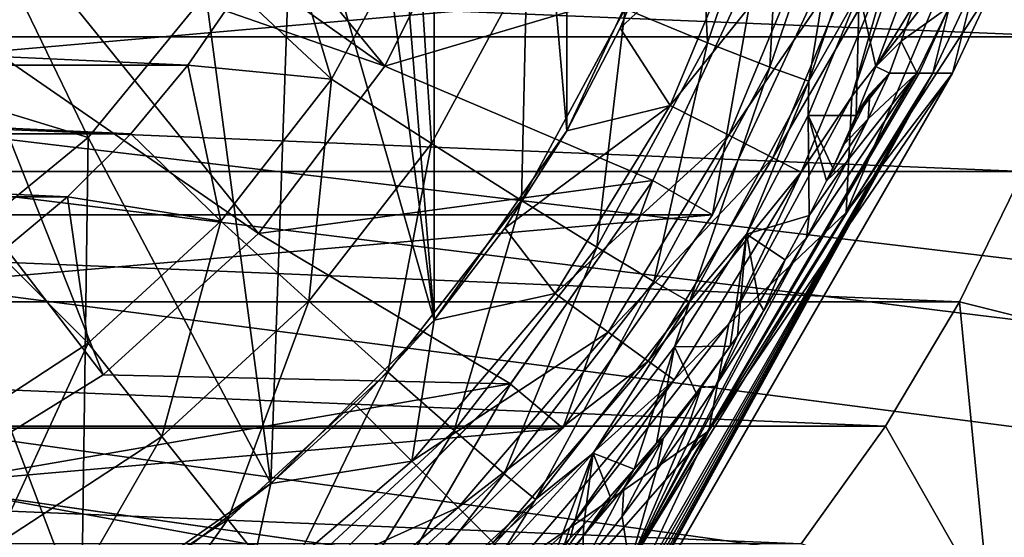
# Model space of a CAD drawing. Header units: metres. Extents: x -109 to 109, y -63 to 140.
# Tile 270 of 480: x 3.17 to 8.37, y 24.35 to 27.09. Entities that reach past the tile are written whole.
import ezdxf

# ---------------------------------------------------------------- set-up
doc = ezdxf.new("R2010")
doc.units = ezdxf.units.M
doc.layers.add('solid_502308_SW0001', color=7, linetype='CONTINUOUS')

msp = doc.modelspace()

# ---------------------------------------------------------------- linework, layer by layer
at = {"layer": 'solid_502308_SW0001'}
for points in [[(69.468643, 21.833605, 17.799309), (76.5, 35.943851, 18.161783), (-76.5, 35.943851, 18.161783)], [(67.435486, 21.949877, 17.802296), (69.468643, 21.833605, 17.799309), (-76.5, 35.943851, 18.161783)], [(40.900002, 21.949877, 17.802296), (67.435486, 21.949877, 17.802296), (-76.5, 35.943851, 18.161783)], [(38.606739, 21.79129, 17.798223), (40.900002, 21.949877, 17.802296), (-76.5, 35.943851, 18.161783)], [(36.353371, 21.317671, 17.786057), (38.606739, 21.79129, 17.798223), (-76.5, 35.943851, 18.161783)], [(34.18816, 20.53858, 17.766043), (36.353371, 21.317671, 17.786057), (-76.5, 35.943851, 18.161783)], [(31.215277, 20.53858, 17.766043), (34.18816, 20.53858, 17.766043), (-76.5, 35.943851, 18.161783)], [(28.242392, 20.53858, 17.766043), (31.215277, 20.53858, 17.766043), (-76.5, 35.943851, 18.161783)], [(25.269508, 20.53858, 17.766043), (28.242392, 20.53858, 17.766043), (-76.5, 35.943851, 18.161783)], [(22.296625, 20.53858, 17.766043), (25.269508, 20.53858, 17.766043), (-76.5, 35.943851, 18.161783)], [(19.323742, 20.53858, 17.766043), (22.296625, 20.53858, 17.766043), (-76.5, 35.943851, 18.161783)], [(16.350859, 20.53858, 17.766043), (19.323742, 20.53858, 17.766043), (-76.5, 35.943851, 18.161783)], [(13.377975, 20.53858, 17.766043), (16.350859, 20.53858, 17.766043), (-76.5, 35.943851, 18.161783)], [(10.405092, 20.53858, 17.766043), (13.377975, 20.53858, 17.766043), (-76.5, 35.943851, 18.161783)], [(7.432209, 20.53858, 17.766043), (10.405092, 20.53858, 17.766043), (-76.5, 35.943851, 18.161783)], [(4.459325, 20.53858, 17.766043), (7.432209, 20.53858, 17.766043), (-76.5, 35.943851, 18.161783)], [(1.486442, 20.53858, 17.766043), (4.459325, 20.53858, 17.766043), (-76.5, 35.943851, 18.161783)], [(5, 30, -10.238144), (5.362325, 25.500526, -10.238144), (5.362325, 34.499474, -10.238144)], [(5.362325, 34.499474, -10.238144), (5.362325, 25.500526, -10.238144), (6.062111, 26.49991, -10.238144)], [(5.362325, 34.499474, -10.238144), (6.062111, 26.49991, -10.238144), (6.062111, 33.500088, -10.238144)], [(6.062111, 33.500088, -10.238144), (6.062111, 26.49991, -10.238144), (6.577823, 27.605793, -10.238144)], [(4.903923, 29.024542, -10.238144), (5.362325, 25.500526, -10.238144), (5, 30, -10.238144)], [(4.903923, 29.024542, -10.238144), (4.619348, 28.086493, -10.238144), (5.362325, 25.500526, -10.238144)], [(3.747257, 28.49044, -17.606489), (5.101369, 26.841547, -18.738144), (3.464102, 28, -17.583462)], [(3.747257, 28.49044, -17.606489), (5.594789, 27.832478, -18.738144), (5.101369, 26.841547, -18.738144)], [(6.804549, 26.964445, 13.410866), (6.36984, 27.142818, 13.8864), (6.742586, 28.229116, 13.914306)], [(7.202722, 28.124846, 13.440675), (6.804549, 26.964445, 13.410866), (6.742586, 28.229116, 13.914306)], [(7.132974, 26.835039, 12.843139), (6.804549, 26.964445, 13.410866), (7.202722, 28.124846, 13.440675)], [(7.550357, 28.051422, 12.874386), (7.132974, 26.835039, 12.843139), (7.202722, 28.124846, 13.440675)], [(4.619348, 28.086493, -10.238144), (4.157349, 27.222189, -10.238144), (4.499563, 24.637733, -10.238144)], [(4.619348, 28.086493, -10.238144), (4.499563, 24.637733, -10.238144), (5.362325, 25.500526, -10.238144)], [(7.550357, 28.051422, 12.874386), (7.338806, 26.761026, 12.211412), (7.132974, 26.835039, 12.843139)], [(7.550357, 28.051422, 12.874386), (7.768229, 28.012495, 12.243561), (7.338806, 26.761026, 12.211412)], [(7.338806, 26.761026, 12.211412), (7.768229, 28.012495, 12.243561), (7.604609, 27.232365, 11.666926)], [(3.464102, 28, -17.583462), (2.309401, 26, -10.619342), (2.721175, 26.713213, -10.97111)], [(3.464102, 28, -17.583462), (3.180946, 27.50956, -17.606489), (2.309401, 26, -10.619342)], [(3.464102, 28, -17.583462), (2.721175, 26.713213, -10.97111), (3.098555, 27.366856, -11.171886)], [(3.464102, 28, -17.583462), (5.101369, 26.841547, -18.738144), (3.180946, 27.50956, -17.606489)], [(8.009548, 27.971706, -6.804698), (7.566463, 26.681042, -6.804698), (8.066903, 27.321394)], [(7.791773, 27.4683, -7.350831), (7.566463, 26.681042, -6.804698), (8.009548, 27.971706, -6.804698)], [(5.101369, 26.841547, -18.738144), (5.594789, 27.832478, -18.738144), (7.071137, 27.426212, -18.738144)], [(8.748788, 26.996489, -35.238144), (-8.748788, 26.996489, -35.238144), (-8.966891, 27.729097, -35.238144)], [(8.966891, 27.729097, -35.238144), (8.748788, 26.996489, -35.238144), (-8.966891, 27.729097, -35.238144)], [(6.344301, 27.041986, -9.146836), (6.608383, 26.63286, -8.789615), (7.053759, 27.708096, -8.789615)], [(6.577785, 27.605686, -9.146836), (6.344301, 27.041986, -9.146836), (7.053759, 27.708096, -8.789615)], [(7.382749, 27.6012, -8.360602), (7.053759, 27.708096, -8.789615), (6.608383, 26.63286, -8.789615)], [(4.819778, 26.772858, 14.450707), (4.328038, 27.234211, 14.536922), (4.557577, 27.645615, 14.547491)], [(5.272124, 27.609037, 14.472187), (4.819778, 26.772858, 14.450707), (4.557577, 27.645615, 14.547491)], [(5.348492, 26.433435, 14.222293), (4.819778, 26.772858, 14.450707), (5.272124, 27.609037, 14.472187)], [(5.850434, 27.361298, 14.246129), (5.348492, 26.433435, 14.222293), (5.272124, 27.609037, 14.472187)], [(6.577823, 27.605793, -10.238144), (6.062111, 26.49991, -10.238144), (6.577785, 27.605686, -9.146836)], [(6.062111, 26.49991, -10.238144), (6.344301, 27.041986, -9.146836), (6.577785, 27.605686, -9.146836)], [(6.9166, 26.475817, -8.360602), (7.382749, 27.6012, -8.360602), (6.608383, 26.63286, -8.789615)], [(7.631552, 27.520359, -7.875552), (7.382749, 27.6012, -8.360602), (6.9166, 26.475817, -8.360602)], [(3.180946, 27.50956, -17.606489), (2.897104, 27.017931, -17.674431), (2.309401, 26, -10.619342)], [(3.180946, 27.50956, -17.606489), (4.434119, 25.957899, -18.738144), (2.897104, 27.017931, -17.674431)], [(3.180946, 27.50956, -17.606489), (5.101369, 26.841547, -18.738144), (4.434119, 25.957899, -18.738144)], [(7.149693, 26.35705, -7.875552), (7.631552, 27.520359, -7.875552), (6.9166, 26.475817, -8.360602)], [(7.791773, 27.4683, -7.350831), (7.631552, 27.520359, -7.875552), (7.149693, 26.35705, -7.875552)], [(7.299798, 26.280567, -7.350831), (7.791773, 27.4683, -7.350831), (7.149693, 26.35705, -7.875552)], [(7.299798, 26.280567, -7.350831), (7.566463, 26.681042, -6.804698), (7.791773, 27.4683, -7.350831)], [(5.101369, 26.841547, -18.738144), (7.071137, 27.426212, -18.738144), (6.516901, 26.237637, -18.738144)], [(7.071184, 27.426291, -34.73814), (6.516889, 26.237583, -34.73814), (7.071137, 27.426212, -18.738144)], [(6.830436, 26.056356, -35.100304), (6.516889, 26.237583, -34.73814), (7.071184, 27.426291, -34.73814)], [(6.516889, 26.237583, -34.73814), (6.516901, 26.237637, -18.738144), (7.071137, 27.426212, -18.738144)], [(7.411469, 27.30234, -35.100304), (6.830436, 26.056356, -35.100304), (7.071184, 27.426291, -34.73814)], [(3.098555, 27.366856, -11.171886), (2.721175, 26.713213, -10.97111), (3.535643, 26.464594, -10.238144)], [(3.098555, 27.366856, -11.171886), (3.535643, 26.464594, -10.238144), (4.157349, 27.222189, -10.238144)], [(5.823352, 26.13261, 13.86045), (5.348492, 26.433435, 14.222293), (5.850434, 27.361298, 14.246129)], [(6.36984, 27.142818, 13.8864), (5.823352, 26.13261, 13.86045), (5.850434, 27.361298, 14.246129)], [(7.411469, 27.30234, -35.100304), (-7.411469, 27.30234, -35.100304), (-6.830436, 26.056356, -35.100304)], [(7.411469, 27.30234, -35.100304), (-6.830436, 26.056356, -35.100304), (6.830436, 26.056356, -35.100304)], [(8.319157, 27.277893), (8.066903, 27.321394), (7.53579, 26.06786)], [(7.566463, 26.681042, -6.804698), (7.53579, 26.06786), (8.066903, 27.321394)], [(-4.328038, 27.234211, 14.536922), (4.328038, 27.234211, 14.536922), (4.061522, 26.845785, 14.526944)], [(-4.328038, 27.234211, 14.536922), (4.061522, 26.845785, 14.526944), (-4.061522, 26.845785, 14.526944)], [(4.819778, 26.772858, 14.450707), (4.061522, 26.845785, 14.526944), (4.328038, 27.234211, 14.536922)], [(7.588861, 26.580975, 5.054479), (7.335095, 26.580612, 11.656384), (7.604609, 27.232365, 11.666926)], [(7.338806, 26.761026, 12.211412), (7.604609, 27.232365, 11.666926), (7.335095, 26.580612, 11.656384)], [(8.098228, 26.80411), (8.319157, 27.277893), (7.53579, 26.06786)], [(7.693316, 26.839748, 5.237338), (7.588861, 26.580975, 5.054479), (7.604609, 27.232365, 11.666926)], [(7.802248, 27.130669, 5.351239), (7.693316, 26.839748, 5.237338), (7.604609, 27.232365, 11.666926)], [(8.214845, 27.277859, 2.986869), (8.098228, 26.80411), (7.994193, 26.80411, 2.979163)], [(8.214845, 27.277859, 2.986869), (7.994193, 26.80411, 2.979163), (8.081095, 27.155922, 3.918607)], [(8.214845, 27.277859, 2.986869), (8.319157, 27.277893), (8.098228, 26.80411)], [(4.157349, 27.222189, -10.238144), (3.535643, 26.464594, -10.238144), (4.499563, 24.637733, -10.238144)], [(6.220779, 25.885323, 13.383144), (5.823352, 26.13261, 13.86045), (6.36984, 27.142818, 13.8864)], [(6.804549, 26.964445, 13.410866), (6.220779, 25.885323, 13.383144), (6.36984, 27.142818, 13.8864)], [(7.896038, 27.168262, 4.827129), (7.693316, 26.839748, 5.237338), (7.802248, 27.130669, 5.351239)], [(7.826159, 26.972664, 4.746412), (7.693316, 26.839748, 5.237338), (7.896038, 27.168262, 4.827129)], [(8.081095, 27.155922, 3.918607), (7.826159, 26.972664, 4.746412), (7.896038, 27.168262, 4.827129)], [(8.081095, 27.155922, 3.918607), (7.909639, 26.80411, 3.892752), (7.826159, 26.972664, 4.746412)], [(8.081095, 27.155922, 3.918607), (7.922191, 26.80411, 3.806317), (7.909639, 26.80411, 3.892752)], [(8.081095, 27.155922, 3.918607), (7.994193, 26.80411, 2.979163), (7.922191, 26.80411, 3.806317)], [(6.344301, 27.041986, -9.146836), (6.062026, 26.499737, -9.146836), (6.608383, 26.63286, -8.789615)], [(6.062111, 26.49991, -10.238144), (6.062026, 26.499737, -9.146836), (6.344301, 27.041986, -9.146836)], [(8.470903, 26.28437, -35.238144), (-8.470903, 26.28437, -35.238144), (-8.748788, 26.996489, -35.238144)], [(8.748788, 26.996489, -35.238144), (8.470903, 26.28437, -35.238144), (-8.748788, 26.996489, -35.238144)], [(2.897104, 27.017931, -17.674431), (3.615648, 25.211786, -18.738144), (2.609124, 26.519136, -17.785604)], [(2.897104, 27.017931, -17.674431), (4.434119, 25.957899, -18.738144), (3.615648, 25.211786, -18.738144)], [(7.826159, 26.972664, 4.746412), (7.764836, 26.80411, 4.621552), (7.693316, 26.839748, 5.237338)], [(7.826159, 26.972664, 4.746412), (7.909639, 26.80411, 3.892752), (7.764836, 26.80411, 4.621552)], [(6.521038, 25.70385, 12.81408), (6.220779, 25.885323, 13.383144), (6.804549, 26.964445, 13.410866)], [(7.132974, 26.835039, 12.843139), (6.521038, 25.70385, 12.81408), (6.804549, 26.964445, 13.410866)], [(-4.061522, 26.845785, 14.526944), (4.061522, 26.845785, 14.526944), (3.76022, 26.483658, 14.517642)], [(-4.061522, 26.845785, 14.526944), (3.76022, 26.483658, 14.517642), (-3.76022, 26.483658, 14.517642)], [(4.235967, 26.022446, 14.43143), (3.76022, 26.483658, 14.517642), (4.061522, 26.845785, 14.526944)], [(4.819778, 26.772858, 14.450707), (4.235967, 26.022446, 14.43143), (4.061522, 26.845785, 14.526944)], [(4.434119, 25.957899, -18.738144), (5.101369, 26.841547, -18.738144), (6.516901, 26.237637, -18.738144)], [(7.132974, 26.835039, 12.843139), (6.709217, 25.597204, 12.181515), (6.521038, 25.70385, 12.81408)], [(7.132974, 26.835039, 12.843139), (7.338806, 26.761026, 12.211412), (6.709217, 25.597204, 12.181515)], [(7.764836, 26.80411, 4.621552), (7.588861, 26.580975, 5.054479), (7.693316, 26.839748, 5.237338)], [(4.700659, 25.600735, 14.200902), (4.235967, 26.022446, 14.43143), (4.819778, 26.772858, 14.450707)], [(5.348492, 26.433435, 14.222293), (4.700659, 25.600735, 14.200902), (4.819778, 26.772858, 14.450707)], [(8.098228, 26.80411), (6.811638, 24.915586), (5.912698, 23.018661)], [(7.994193, 26.80411, 2.979163), (8.098228, 26.80411), (5.912698, 23.018661)], [(7.994193, 26.80411, 2.979163), (5.912698, 23.018661), (6.164599, 23.493599, 0.638718)], [(7.994193, 26.80411, 2.979163), (6.164599, 23.493599, 0.638718), (6.334913, 23.825239, 1.244608)], [(7.994193, 26.80411, 2.979163), (6.334913, 23.825239, 1.244608), (6.44053, 24.043119, 1.822365)], [(6.392484, 24.206068, 3.877347), (7.994193, 26.80411, 2.979163), (6.49604, 24.20607, 2.926847)], [(7.922191, 26.80411, 3.806317), (7.994193, 26.80411, 2.979163), (6.392484, 24.206068, 3.877347)], [(7.909639, 26.80411, 3.892752), (7.922191, 26.80411, 3.806317), (6.392484, 24.206068, 3.877347)], [(7.326534, 25.934519, 4.291103), (7.909639, 26.80411, 3.892752), (6.392484, 24.206068, 3.877347)], [(7.994193, 26.80411, 2.979163), (6.44053, 24.043119, 1.822365), (6.492138, 24.166235, 2.380003)], [(7.994193, 26.80411, 2.979163), (6.492138, 24.166235, 2.380003), (6.49604, 24.20607, 2.926847)], [(8.098228, 26.80411), (7.53579, 26.06786), (6.811638, 24.915586)], [(7.326534, 25.934519, 4.291103), (7.542243, 26.339882, 4.398862), (7.909639, 26.80411, 3.892752)], [(7.542243, 26.339882, 4.398862), (7.652364, 26.562996, 4.494447), (7.909639, 26.80411, 3.892752)], [(7.610922, 26.619955, 4.98017), (7.588861, 26.580975, 5.054479), (7.764836, 26.80411, 4.621552)], [(7.610922, 26.619955, 4.98017), (7.764836, 26.80411, 4.621552), (7.660871, 26.692808, 4.844338)], [(7.652364, 26.562996, 4.494447), (7.764836, 26.80411, 4.621552), (7.909639, 26.80411, 3.892752)], [(7.660871, 26.692808, 4.844338), (7.764836, 26.80411, 4.621552), (7.652364, 26.562996, 4.494447)], [(2.721175, 26.713213, -10.97111), (2.777862, 25.842659, -10.238144), (3.535643, 26.464594, -10.238144)], [(6.709217, 25.597204, 12.181515), (7.338806, 26.761026, 12.211412), (7.009727, 25.954597, 11.646261)], [(7.338806, 26.761026, 12.211412), (7.335095, 26.580612, 11.656384), (7.009727, 25.954597, 11.646261)], [(7.566463, 26.681042, -6.804698), (6.916983, 25.480909, -6.804698), (7.53579, 26.06786)], [(7.299798, 26.280567, -7.350831), (6.916983, 25.480909, -6.804698), (7.566463, 26.681042, -6.804698)], [(7.525849, 26.429291, 4.878864), (7.660871, 26.692808, 4.844338), (7.652364, 26.562996, 4.494447)], [(7.525849, 26.429291, 4.878864), (7.610922, 26.619955, 4.98017), (7.660871, 26.692808, 4.844338)], [(5.7342, 25.985159, -9.146836), (6.000286, 25.640537, -8.789615), (6.608383, 26.63286, -8.789615)], [(6.062026, 26.499737, -9.146836), (5.7342, 25.985159, -9.146836), (6.608383, 26.63286, -8.789615)], [(6.9166, 26.475817, -8.360602), (6.608383, 26.63286, -8.789615), (6.000286, 25.640537, -8.789615)], [(7.525849, 26.429291, 4.878864), (7.588861, 26.580975, 5.054479), (7.610922, 26.619955, 4.98017)], [(7.34143, 26.051926, 4.704957), (7.009727, 25.954597, 11.646261), (7.335095, 26.580612, 11.656384)], [(7.588861, 26.580975, 5.054479), (7.465863, 26.303001, 4.837213), (7.335095, 26.580612, 11.656384)], [(7.433513, 26.235081, 4.794551), (7.34143, 26.051926, 4.704957), (7.335095, 26.580612, 11.656384)], [(7.465863, 26.303001, 4.837213), (7.433513, 26.235081, 4.794551), (7.335095, 26.580612, 11.656384)], [(7.542243, 26.339882, 4.398862), (7.433513, 26.235081, 4.794551), (7.652364, 26.562996, 4.494447)], [(7.525849, 26.429291, 4.878864), (7.652364, 26.562996, 4.494447), (7.433513, 26.235081, 4.794551)], [(7.525849, 26.429291, 4.878864), (7.465863, 26.303001, 4.837213), (7.588861, 26.580975, 5.054479)], [(2.609124, 26.519136, -17.785604), (3.615648, 25.211786, -18.738144), (2.674397, 24.629026, -18.738144)], [(-3.76022, 26.483658, 14.517642), (3.76022, 26.483658, 14.517642), (3.426841, 26.150978, 14.509095)], [(-3.76022, 26.483658, 14.517642), (3.426841, 26.150978, 14.509095), (-3.426841, 26.150978, 14.509095)], [(3.535643, 26.464594, -10.238144), (2.777862, 25.842659, -10.238144), (3.499878, 23.937757, -10.238144)], [(4.235967, 26.022446, 14.43143), (3.426841, 26.150978, 14.509095), (3.76022, 26.483658, 14.517642)], [(3.535643, 26.464594, -10.238144), (3.499878, 23.937757, -10.238144), (4.499563, 24.637733, -10.238144)], [(6.062111, 26.49991, -10.238144), (5.362325, 25.500526, -10.238144), (6.062026, 26.499737, -9.146836)], [(5.362325, 25.500526, -10.238144), (5.7342, 25.985159, -9.146836), (6.062026, 26.499737, -9.146836)], [(6.280141, 25.43721, -8.360602), (6.9166, 26.475817, -8.360602), (6.000286, 25.640537, -8.789615)], [(7.149693, 26.35705, -7.875552), (6.9166, 26.475817, -8.360602), (6.280141, 25.43721, -8.360602)], [(5.11802, 25.226002, 13.83716), (4.700659, 25.600735, 14.200902), (5.348492, 26.433435, 14.222293)], [(5.823352, 26.13261, 13.86045), (5.11802, 25.226002, 13.83716), (5.348492, 26.433435, 14.222293)], [(7.525849, 26.429291, 4.878864), (7.433513, 26.235081, 4.794551), (7.465863, 26.303001, 4.837213)], [(6.491786, 25.283442, -7.875552), (7.149693, 26.35705, -7.875552), (6.280141, 25.43721, -8.360602)], [(7.299798, 26.280567, -7.350831), (7.149693, 26.35705, -7.875552), (6.491786, 25.283442, -7.875552)], [(7.326534, 25.934519, 4.291103), (7.34143, 26.051926, 4.704957), (7.542243, 26.339882, 4.398862)], [(7.542243, 26.339882, 4.398862), (7.34143, 26.051926, 4.704957), (7.433513, 26.235081, 4.794551)], [(8.135121, 25.597492, -35.238144), (-8.135121, 25.597492, -35.238144), (-8.470903, 26.28437, -35.238144)], [(8.470903, 26.28437, -35.238144), (8.135121, 25.597492, -35.238144), (-8.470903, 26.28437, -35.238144)], [(6.628078, 25.18442, -7.350831), (7.299798, 26.280567, -7.350831), (6.491786, 25.283442, -7.875552)], [(6.628078, 25.18442, -7.350831), (6.916983, 25.480909, -6.804698), (7.299798, 26.280567, -7.350831)], [(9.132778, 25.346521, -34.238144), (8.135121, 25.597492, -35.238144), (8.470903, 26.28437, -35.238144)], [(4.434119, 25.957899, -18.738144), (6.516901, 26.237637, -18.738144), (5.764519, 25.163067, -18.738144)], [(5.764472, 25.163008, -34.73814), (5.764519, 25.163067, -18.738144), (6.516901, 26.237637, -18.738144)], [(6.516889, 26.237583, -34.73814), (5.764472, 25.163008, -34.73814), (6.516901, 26.237637, -18.738144)], [(6.041889, 24.930216, -35.100304), (5.764472, 25.163008, -34.73814), (6.516889, 26.237583, -34.73814)], [(6.830436, 26.056356, -35.100304), (6.041889, 24.930216, -35.100304), (6.516889, 26.237583, -34.73814)], [(-3.426841, 26.150978, 14.509095), (3.426841, 26.150978, 14.509095), (3.064386, 25.85066, 14.501381)], [(3.536505, 25.378345, 14.414884), (3.064386, 25.85066, 14.501381), (3.426841, 26.150978, 14.509095)], [(4.235967, 26.022446, 14.43143), (3.536505, 25.378345, 14.414884), (3.426841, 26.150978, 14.509095)], [(5.467323, 24.916857, 13.358266), (5.11802, 25.226002, 13.83716), (5.823352, 26.13261, 13.86045)], [(6.220779, 25.885323, 13.383144), (5.467323, 24.916857, 13.358266), (5.823352, 26.13261, 13.86045)], [(6.830436, 26.056356, -35.100304), (-6.830436, 26.056356, -35.100304), (-6.041889, 24.930216, -35.100304)], [(6.830436, 26.056356, -35.100304), (-6.041889, 24.930216, -35.100304), (6.041889, 24.930216, -35.100304)], [(6.916983, 25.480909, -6.804698), (6.811638, 24.915586), (7.53579, 26.06786)], [(7.34143, 26.051926, 4.704957), (7.213659, 25.819229, 4.650262), (7.009727, 25.954597, 11.646261)], [(7.326534, 25.934519, 4.291103), (7.213659, 25.819229, 4.650262), (7.34143, 26.051926, 4.704957)], [(3.924483, 24.885992, 14.182542), (3.536505, 25.378345, 14.414884), (4.235967, 26.022446, 14.43143)], [(4.700659, 25.600735, 14.200902), (3.924483, 24.885992, 14.182542), (4.235967, 26.022446, 14.43143)], [(5.362325, 25.500526, -10.238144), (5.362354, 25.500538, -9.146836), (5.7342, 25.985159, -9.146836)], [(5.7342, 25.985159, -9.146836), (5.362354, 25.500538, -9.146836), (6.000286, 25.640537, -8.789615)], [(3.615648, 25.211786, -18.738144), (4.434119, 25.957899, -18.738144), (5.764519, 25.163067, -18.738144)], [(7.102268, 25.55072, 4.279856), (7.326534, 25.934519, 4.291103), (6.392484, 24.206068, 3.877347)], [(6.924749, 25.362801, 4.753245), (6.630929, 25.359118, 11.636631), (7.009727, 25.954597, 11.646261)], [(6.709217, 25.597204, 12.181515), (7.009727, 25.954597, 11.646261), (6.630929, 25.359118, 11.636631)], [(6.962479, 25.417952, 4.726616), (6.924749, 25.362801, 4.753245), (7.009727, 25.954597, 11.646261)], [(7.077435, 25.593616, 4.666467), (6.962479, 25.417952, 4.726616), (7.009727, 25.954597, 11.646261)], [(7.213659, 25.819229, 4.650262), (7.077435, 25.593616, 4.666467), (7.009727, 25.954597, 11.646261)], [(7.102268, 25.55072, 4.279856), (7.213659, 25.819229, 4.650262), (7.326534, 25.934519, 4.291103)], [(5.731225, 24.688652, 12.788001), (5.467323, 24.916857, 13.358266), (6.220779, 25.885323, 13.383144)], [(6.521038, 25.70385, 12.81408), (5.731225, 24.688652, 12.788001), (6.220779, 25.885323, 13.383144)], [(2.777862, 25.842659, -10.238144), (2.394084, 23.42215, -10.238144), (3.499878, 23.937757, -10.238144)], [(3.536505, 25.378345, 14.414884), (2.740493, 24.85817, 14.401522), (3.064386, 25.85066, 14.501381)], [(7.102268, 25.55072, 4.279856), (7.077435, 25.593616, 4.666467), (7.213659, 25.819229, 4.650262)], [(6.521038, 25.70385, 12.81408), (5.896618, 24.552717, 12.154684), (5.731225, 24.688652, 12.788001)], [(6.521038, 25.70385, 12.81408), (6.709217, 25.597204, 12.181515), (5.896618, 24.552717, 12.154684)], [(5.362354, 25.500538, -9.146836), (5.244442, 24.755558, -8.789615), (6.000286, 25.640537, -8.789615)], [(6.280141, 25.43721, -8.360602), (6.000286, 25.640537, -8.789615), (5.244442, 24.755558, -8.789615)], [(7.743855, 24.940842, -35.238144), (-7.743855, 24.940842, -35.238144), (-8.135121, 25.597492, -35.238144)], [(8.135121, 25.597492, -35.238144), (7.743855, 24.940842, -35.238144), (-8.135121, 25.597492, -35.238144)], [(4.272944, 24.447815, 13.817169), (3.924483, 24.885992, 14.182542), (4.700659, 25.600735, 14.200902)], [(5.11802, 25.226002, 13.83716), (4.272944, 24.447815, 13.817169), (4.700659, 25.600735, 14.200902)], [(5.896618, 24.552717, 12.154684), (6.709217, 25.597204, 12.181515), (6.201536, 24.798742, 11.627561)], [(6.709217, 25.597204, 12.181515), (6.630929, 25.359118, 11.636631), (6.201536, 24.798742, 11.627561)], [(6.847201, 25.151072, 4.358793), (6.962479, 25.417952, 4.726616), (7.077435, 25.593616, 4.666467)], [(6.847201, 25.151072, 4.358793), (7.077435, 25.593616, 4.666467), (7.102268, 25.55072, 4.279856)], [(8.292499, 23.975304, -34.238144), (7.743855, 24.940842, -35.238144), (8.135121, 25.597492, -35.238144)], [(8.292499, 23.975304, -34.238144), (8.135121, 25.597492, -35.238144), (9.132778, 25.346521, -34.238144)], [(6.847201, 25.151072, 4.358793), (7.102268, 25.55072, 4.279856), (6.392484, 24.206068, 3.877347)], [(5.362325, 25.500526, -10.238144), (4.499563, 24.637733, -10.238144), (4.949649, 25.050154, -9.146836)], [(5.362354, 25.500538, -9.146836), (4.949649, 25.050154, -9.146836), (5.244442, 24.755558, -8.789615)], [(5.362325, 25.500526, -10.238144), (4.949649, 25.050154, -9.146836), (5.362354, 25.500538, -9.146836)], [(6.916983, 25.480909, -6.804698), (6.078826, 24.404045, -6.804698), (6.811638, 24.915586)], [(6.628078, 25.18442, -7.350831), (6.078826, 24.404045, -6.804698), (6.916983, 25.480909, -6.804698)], [(5.489045, 24.510956, -8.360602), (6.280141, 25.43721, -8.360602), (5.244442, 24.755558, -8.789615)], [(6.491786, 25.283442, -7.875552), (6.280141, 25.43721, -8.360602), (5.489045, 24.510956, -8.360602)], [(6.771913, 25.143942, 4.808562), (6.924749, 25.362801, 4.753245), (6.962479, 25.417952, 4.726616)], [(6.771913, 25.143942, 4.808562), (6.962479, 25.417952, 4.726616), (6.847201, 25.151072, 4.358793)], [(3.041157, 24.30876, 14.167713), (2.740493, 24.85817, 14.401522), (3.536505, 25.378345, 14.414884)], [(3.924483, 24.885992, 14.182542), (3.041157, 24.30876, 14.167713), (3.536505, 25.378345, 14.414884)], [(6.924749, 25.362801, 4.753245), (6.745385, 25.114958, 4.911213), (6.630929, 25.359118, 11.636631)], [(6.771913, 25.143942, 4.808562), (6.745385, 25.114958, 4.911213), (6.924749, 25.362801, 4.753245)], [(6.418309, 24.712675, 5.278316), (6.201536, 24.798742, 11.627561), (6.630929, 25.359118, 11.636631)], [(6.535874, 24.850891, 5.139761), (6.418309, 24.712675, 5.278316), (6.630929, 25.359118, 11.636631)], [(6.745385, 25.114958, 4.911213), (6.535874, 24.850891, 5.139761), (6.630929, 25.359118, 11.636631)], [(8.292424, 23.975201, -16.238144), (9.132862, 25.346704, -16.238144), (8.494868, 23.828495, -16.238144)], [(9.132778, 25.346521, -34.238144), (9.132862, 25.346704, -16.238144), (8.292424, 23.975201, -16.238144)], [(8.292499, 23.975304, -34.238144), (9.132778, 25.346521, -34.238144), (8.292424, 23.975201, -16.238144)], [(5.674029, 24.325972, -7.875552), (6.491786, 25.283442, -7.875552), (5.489045, 24.510956, -8.360602)], [(6.628078, 25.18442, -7.350831), (6.491786, 25.283442, -7.875552), (5.674029, 24.325972, -7.875552)], [(2.674397, 24.629026, -18.738144), (3.615648, 25.211786, -18.738144), (5.764519, 25.163067, -18.738144)], [(4.564583, 24.085569, 13.336911), (4.272944, 24.447815, 13.817169), (5.11802, 25.226002, 13.83716)], [(5.467323, 24.916857, 13.358266), (4.564583, 24.085569, 13.336911), (5.11802, 25.226002, 13.83716)], [(2.674397, 24.629026, -18.738144), (5.764519, 25.163067, -18.738144), (4.836858, 24.23542, -18.738144)], [(4.836949, 24.235493, -34.73814), (4.836858, 24.23542, -18.738144), (5.764519, 25.163067, -18.738144)], [(5.764472, 25.163008, -34.73814), (4.836949, 24.235493, -34.73814), (5.764519, 25.163067, -18.738144)], [(5.069784, 23.958111, -35.100304), (4.836949, 24.235493, -34.73814), (5.764472, 25.163008, -34.73814)], [(6.041889, 24.930216, -35.100304), (5.069784, 23.958111, -35.100304), (5.764472, 25.163008, -34.73814)], [(5.793152, 24.206848, -7.350831), (6.628078, 25.18442, -7.350831), (5.674029, 24.325972, -7.875552)], [(5.793152, 24.206848, -7.350831), (6.078826, 24.404045, -6.804698), (6.628078, 25.18442, -7.350831)], [(6.700034, 24.935564, 4.434545), (6.847201, 25.151072, 4.358793), (6.392484, 24.206068, 3.877347)], [(6.571308, 24.875401, 4.921395), (6.535874, 24.850891, 5.139761), (6.745385, 25.114958, 4.911213)], [(6.771913, 25.143942, 4.808562), (6.700034, 24.935564, 4.434545), (6.535966, 24.706217, 4.534674)], [(6.571308, 24.875401, 4.921395), (6.771913, 25.143942, 4.808562), (6.535966, 24.706217, 4.534674)], [(6.571308, 24.875401, 4.921395), (6.745385, 25.114958, 4.911213), (6.771913, 25.143942, 4.808562)], [(6.771913, 25.143942, 4.808562), (6.847201, 25.151072, 4.358793), (6.700034, 24.935564, 4.434545)], [(4.949649, 25.050154, -9.146836), (4.499505, 24.637682, -9.146836), (5.244442, 24.755558, -8.789615)], [(4.499563, 24.637733, -10.238144), (4.499505, 24.637682, -9.146836), (4.949649, 25.050154, -9.146836)], [(7.299671, 24.318701, -35.238144), (-7.299671, 24.318701, -35.238144), (-7.743855, 24.940842, -35.238144)], [(7.743855, 24.940842, -35.238144), (7.299671, 24.318701, -35.238144), (-7.743855, 24.940842, -35.238144)], [(6.041889, 24.930216, -35.100304), (-6.041889, 24.930216, -35.100304), (-5.069784, 23.958111, -35.100304)], [(6.041889, 24.930216, -35.100304), (-5.069784, 23.958111, -35.100304), (5.069784, 23.958111, -35.100304)], [(4.784918, 23.817245, 12.765615), (4.564583, 24.085569, 13.336911), (5.467323, 24.916857, 13.358266)], [(5.731225, 24.688652, 12.788001), (4.784918, 23.817245, 12.765615), (5.467323, 24.916857, 13.358266)], [(6.811638, 24.915586), (5.912698, 23.893446), (5.912698, 23.018661)], [(6.078826, 24.404045, -6.804698), (5.912698, 23.893446), (6.811638, 24.915586)], [(6.535966, 24.706217, 4.534674), (6.700034, 24.935564, 4.434545), (6.392484, 24.206068, 3.877347)], [(8.292499, 23.975304, -34.238144), (7.299671, 24.318701, -35.238144), (7.743855, 24.940842, -35.238144)], [(3.311197, 23.819334, 13.801024), (3.041157, 24.30876, 14.167713), (3.924483, 24.885992, 14.182542)], [(4.272944, 24.447815, 13.817169), (3.311197, 23.819334, 13.801024), (3.924483, 24.885992, 14.182542)], [(6.571308, 24.875401, 4.921395), (6.535966, 24.706217, 4.534674), (6.353352, 24.462946, 4.657989)], [(6.362715, 24.613424, 5.055612), (6.571308, 24.875401, 4.921395), (6.353352, 24.462946, 4.657989)], [(6.362715, 24.613424, 5.055612), (6.535874, 24.850891, 5.139761), (6.571308, 24.875401, 4.921395)], [(6.362715, 24.613424, 5.055612), (6.418309, 24.712675, 5.278316), (6.535874, 24.850891, 5.139761)], [(5.99875, 24.266661, 5.785592), (5.724789, 24.27779, 11.619139), (6.201536, 24.798742, 11.627561)], [(5.896618, 24.552717, 12.154684), (6.201536, 24.798742, 11.627561), (5.724789, 24.27779, 11.619139)], [(6.080585, 24.348469, 5.687016), (5.99875, 24.266661, 5.785592), (6.201536, 24.798742, 11.627561)], [(6.15129, 24.421055, 5.601346), (6.080585, 24.348469, 5.687016), (6.201536, 24.798742, 11.627561)], [(6.290592, 24.569571, 5.432241), (6.15129, 24.421055, 5.601346), (6.201536, 24.798742, 11.627561)], [(6.418309, 24.712675, 5.278316), (6.290592, 24.569571, 5.432241), (6.201536, 24.798742, 11.627561)], [(4.499505, 24.637682, -9.146836), (4.359463, 23.999714, -8.789615), (5.244442, 24.755558, -8.789615)], [(5.489045, 24.510956, -8.360602), (5.244442, 24.755558, -8.789615), (4.359463, 23.999714, -8.789615)], [(5.731225, 24.688652, 12.788001), (4.923008, 23.65617, 12.131653), (4.784918, 23.817245, 12.765615)], [(5.731225, 24.688652, 12.788001), (5.896618, 24.552717, 12.154684), (4.923008, 23.65617, 12.131653)], [(6.148018, 24.358829, 5.201233), (6.290592, 24.569571, 5.432241), (6.418309, 24.712675, 5.278316)], [(6.148018, 24.358829, 5.201233), (6.418309, 24.712675, 5.278316), (6.362715, 24.613424, 5.055612)], [(6.353352, 24.462946, 4.657989), (6.535966, 24.706217, 4.534674), (6.392484, 24.206068, 3.877347)], [(4.499563, 24.637733, -10.238144), (3.499878, 23.937757, -10.238144), (4.499505, 24.637682, -9.146836)], [(3.499878, 23.937757, -10.238144), (4.015148, 24.266014, -9.146836), (4.499505, 24.637682, -9.146836)], [(4.499505, 24.637682, -9.146836), (4.015148, 24.266014, -9.146836), (4.359463, 23.999714, -8.789615)], [(1.642053, 24.229078, -18.738144), (2.674397, 24.629026, -18.738144), (4.836858, 24.23542, -18.738144)], [(6.148018, 24.358829, 5.201233), (6.362715, 24.613424, 5.055612), (6.150609, 24.206078, 4.80238)], [(6.362715, 24.613424, 5.055612), (6.353352, 24.462946, 4.657989), (6.150609, 24.206078, 4.80238)], [(4.923008, 23.65617, 12.131653), (5.896618, 24.552717, 12.154684), (5.204316, 23.800293, 11.611409)], [(5.896618, 24.552717, 12.154684), (5.724789, 24.27779, 11.619139), (5.204316, 23.800293, 11.611409)], [(6.148018, 24.358829, 5.201233), (6.15129, 24.421055, 5.601346), (6.290592, 24.569571, 5.432241)], [(4.56279, 23.719858, -8.360602), (5.489045, 24.510956, -8.360602), (4.359463, 23.999714, -8.789615)], [(5.674029, 24.325972, -7.875552), (5.489045, 24.510956, -8.360602), (4.56279, 23.719858, -8.360602)], [(3.537202, 23.4142, 13.319665), (3.311197, 23.819334, 13.801024), (4.272944, 24.447815, 13.817169)], [(4.564583, 24.085569, 13.336911), (3.537202, 23.4142, 13.319665), (4.272944, 24.447815, 13.817169)], [(6.353352, 24.462946, 4.657989), (6.392484, 24.206068, 3.877347), (6.150609, 24.206078, 4.80238)], [(6.078826, 24.404045, -6.804698), (5.074856, 23.479826, -6.804698), (5.912698, 23.893446)], [(5.793152, 24.206848, -7.350831), (5.074856, 23.479826, -6.804698), (6.078826, 24.404045, -6.804698)], [(5.936793, 24.121397, 5.346599), (6.080585, 24.348469, 5.687016), (6.15129, 24.421055, 5.601346)], [(5.936793, 24.121397, 5.346599), (6.15129, 24.421055, 5.601346), (6.148018, 24.358829, 5.201233)], [(6.007665, 24.162302, 5.181525), (5.936793, 24.121397, 5.346599), (6.148018, 24.358829, 5.201233)], [(6.007665, 24.162302, 5.181525), (6.148018, 24.358829, 5.201233), (6.150609, 24.206078, 4.80238)]]:
    msp.add_3dface(points, dxfattribs=at)

doc.saveas('drawing.dxf')
